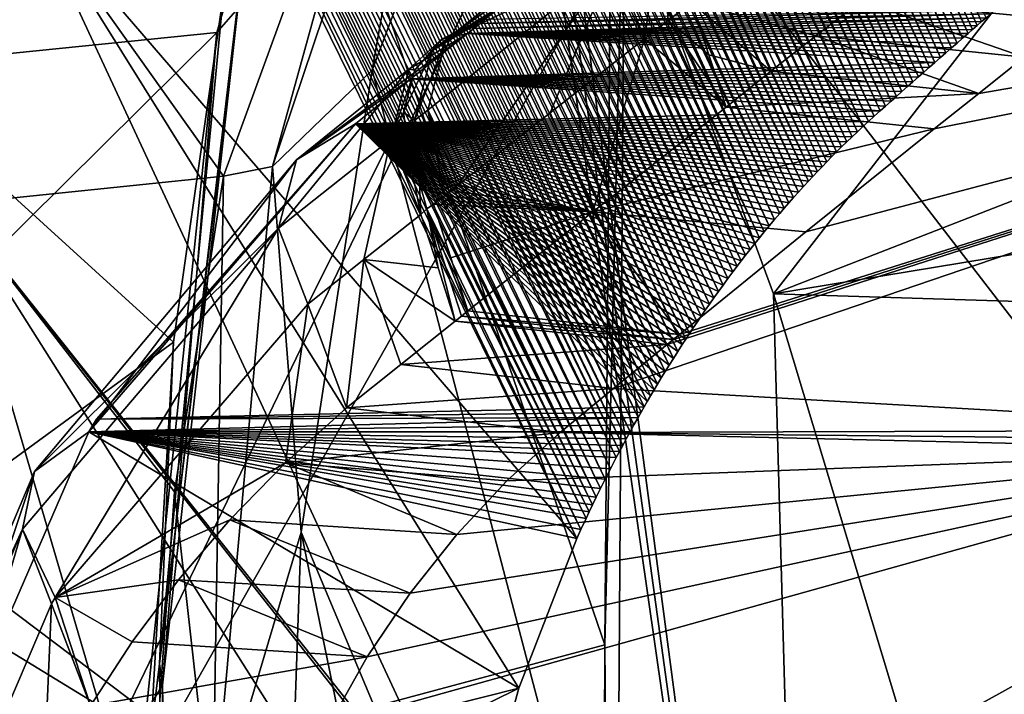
# Model space of a CAD drawing. Header units: metres. Extents: x -150 to 307, y -550 to 84.
# Tile 310 of 656: x 161.19 to 164.3, y 8.53 to 10.66. Entities that reach past the tile are written whole.
import ezdxf

# ---------------------------------------------------------------- set-up
doc = ezdxf.new("R2010")
doc.units = ezdxf.units.M
doc.layers.add('solid_26006363', color=7, linetype='CONTINUOUS')

msp = doc.modelspace()

# ---------------------------------------------------------------- linework, layer by layer
at = {"layer": 'solid_26006363'}
for points in [[(160.578232, 15.848853, 880.080505), (160.173294, 7.91509, 881.040771), (163.03801, 8.683062, 884.179199)], [(160.578232, 15.848853, 880.080505), (163.03801, 8.683062, 884.179199), (163.059631, 11.286249, 883.882385)], [(160.557312, 6.463857, 878.596375), (164.613632, 14.873002, 882.018677), (164.590057, 13.581784, 882.222107)], [(160.557312, 6.463857, 878.596375), (160.975403, 12.943937, 878.023987), (164.613632, 14.873002, 882.018677)], [(160.557312, 6.463857, 878.596375), (164.590057, 13.581784, 882.222107), (164.521622, 8.662205, 882.831665)], [(162.922379, 13.509377, 848.900146), (162.904541, 13.490377, 848.85968), (164.212692, 10.637539, 849.642456)], [(162.940277, 13.528378, 848.940674), (162.922379, 13.509377, 848.900146), (164.226898, 10.649903, 849.673279)], [(162.922379, 13.509377, 848.900146), (164.212692, 10.637539, 849.642456), (164.226898, 10.649903, 849.673279)], [(162.940277, 13.528378, 848.940674), (164.226898, 10.649903, 849.673279), (164.241074, 10.66217, 849.703918)], [(162.904541, 13.490377, 848.85968), (162.886765, 13.471378, 848.819214), (164.184128, 10.61264, 849.580444)], [(162.904541, 13.490377, 848.85968), (164.184128, 10.61264, 849.580444), (164.198425, 10.625113, 849.611511)], [(162.904541, 13.490377, 848.85968), (164.198425, 10.625113, 849.611511), (164.212692, 10.637539, 849.642456)], [(162.869064, 13.45238, 848.77887), (162.85141, 13.433383, 848.738464), (164.149231, 10.582168, 849.504456)], [(162.886765, 13.471378, 848.819214), (162.869064, 13.45238, 848.77887), (164.166672, 10.597403, 849.54248)], [(162.869064, 13.45238, 848.77887), (164.149231, 10.582168, 849.504456), (164.166672, 10.597403, 849.54248)], [(162.886765, 13.471378, 848.819214), (164.166672, 10.597403, 849.54248), (164.184128, 10.61264, 849.580444)], [(162.85141, 13.433383, 848.738464), (162.833832, 13.414388, 848.698181), (164.131805, 10.566929, 849.466431)], [(162.85141, 13.433383, 848.738464), (164.131805, 10.566929, 849.466431), (164.149231, 10.582168, 849.504456)], [(162.816299, 13.395394, 848.657898), (162.798843, 13.376404, 848.617676), (164.097015, 10.536436, 849.390259)], [(162.833832, 13.414388, 848.698181), (162.816299, 13.395394, 848.657898), (164.11441, 10.551685, 849.428345)], [(162.816299, 13.395394, 848.657898), (164.097015, 10.536436, 849.390259), (164.11441, 10.551685, 849.428345)], [(162.833832, 13.414388, 848.698181), (164.11441, 10.551685, 849.428345), (164.131805, 10.566929, 849.466431)], [(162.781464, 13.357414, 848.577515), (162.76413, 13.338428, 848.537354), (164.062256, 10.505917, 849.313904)], [(162.798843, 13.376404, 848.617676), (162.781464, 13.357414, 848.577515), (164.079636, 10.52118, 849.352112)], [(162.781464, 13.357414, 848.577515), (164.062256, 10.505917, 849.313904), (164.079636, 10.52118, 849.352112)], [(162.798843, 13.376404, 848.617676), (164.079636, 10.52118, 849.352112), (164.097015, 10.536436, 849.390259)], [(162.76413, 13.338428, 848.537354), (162.746857, 13.319446, 848.497314), (164.044907, 10.490645, 849.275635)], [(162.76413, 13.338428, 848.537354), (164.044907, 10.490645, 849.275635), (164.062256, 10.505917, 849.313904)], [(162.72966, 13.300466, 848.457275), (162.712524, 13.281488, 848.417297), (164.010239, 10.460087, 849.199036)], [(162.746857, 13.319446, 848.497314), (162.72966, 13.300466, 848.457275), (164.027573, 10.475368, 849.237366)], [(162.72966, 13.300466, 848.457275), (164.010239, 10.460087, 849.199036), (164.027573, 10.475368, 849.237366)], [(162.746857, 13.319446, 848.497314), (164.027573, 10.475368, 849.237366), (164.044907, 10.490645, 849.275635)], [(162.69545, 13.262516, 848.37738), (162.678436, 13.243546, 848.337463), (163.975616, 10.429508, 849.122314)], [(162.712524, 13.281488, 848.417297), (162.69545, 13.262516, 848.37738), (163.99292, 10.4448, 849.160706)], [(162.69545, 13.262516, 848.37738), (163.975616, 10.429508, 849.122314), (163.99292, 10.4448, 849.160706)], [(162.712524, 13.281488, 848.417297), (163.99292, 10.4448, 849.160706), (164.010239, 10.460087, 849.199036)], [(162.678436, 13.243546, 848.337463), (162.661484, 13.224583, 848.297668), (163.958344, 10.414209, 849.083923)], [(162.678436, 13.243546, 848.337463), (163.958344, 10.414209, 849.083923), (163.975616, 10.429508, 849.122314)], [(162.64238, 13.203118, 848.252625), (162.623352, 13.181661, 848.207703), (163.923798, 10.38359, 849.006897)], [(162.661484, 13.224583, 848.297668), (162.64238, 13.203118, 848.252625), (163.941055, 10.398904, 849.04541)], [(162.64238, 13.203118, 848.252625), (163.923798, 10.38359, 849.006897), (163.941055, 10.398904, 849.04541)], [(162.661484, 13.224583, 848.297668), (163.941055, 10.398904, 849.04541), (163.958344, 10.414209, 849.083923)], [(162.623352, 13.181661, 848.207703), (162.604416, 13.16021, 848.162842), (163.906555, 10.36827, 848.968384)], [(162.623352, 13.181661, 848.207703), (163.906555, 10.36827, 848.968384), (163.923798, 10.38359, 849.006897)], [(162.585541, 13.138765, 848.118042), (162.566772, 13.117329, 848.073303), (163.870102, 10.335273, 848.886353)], [(162.604416, 13.16021, 848.162842), (162.585541, 13.138765, 848.118042), (163.888138, 10.351716, 848.927063)], [(162.585541, 13.138765, 848.118042), (163.870102, 10.335273, 848.886353), (163.888138, 10.351716, 848.927063)], [(162.604416, 13.16021, 848.162842), (163.888138, 10.351716, 848.927063), (163.906555, 10.36827, 848.968384)], [(162.566772, 13.117329, 848.073303), (162.548065, 13.095899, 848.028625), (163.852402, 10.318937, 848.846313)], [(162.566772, 13.117329, 848.073303), (163.852402, 10.318937, 848.846313), (163.870102, 10.335273, 848.886353)], [(162.529449, 13.074477, 847.98407), (162.51091, 13.053064, 847.939514), (163.801468, 10.27059, 848.729919)], [(162.548065, 13.095899, 848.028625), (162.529449, 13.074477, 847.98407), (163.8181, 10.286595, 848.768066)], [(162.529449, 13.074477, 847.98407), (163.801468, 10.27059, 848.729919), (163.8181, 10.286595, 848.768066)], [(162.548065, 13.095899, 848.028625), (163.8181, 10.286595, 848.768066), (163.835068, 10.302711, 848.806885)], [(162.548065, 13.095899, 848.028625), (163.835068, 10.302711, 848.806885), (163.852402, 10.318937, 848.846313)], [(162.51091, 13.053064, 847.939514), (162.492462, 13.03166, 847.895142), (163.785233, 10.254693, 848.692383)], [(162.51091, 13.053064, 847.939514), (163.785233, 10.254693, 848.692383), (163.801468, 10.27059, 848.729919)], [(162.492462, 13.03166, 847.895142), (162.474091, 13.010265, 847.850769), (163.769333, 10.238909, 848.655518)], [(162.492462, 13.03166, 847.895142), (163.769333, 10.238909, 848.655518), (163.785233, 10.254693, 848.692383)], [(162.455795, 12.98888, 847.806519), (162.437592, 12.967505, 847.762329), (163.738541, 10.207692, 848.583618)], [(162.474091, 13.010265, 847.850769), (162.455795, 12.98888, 847.806519), (163.753784, 10.22324, 848.619324)], [(162.455795, 12.98888, 847.806519), (163.738541, 10.207692, 848.583618), (163.753784, 10.22324, 848.619324)], [(162.474091, 13.010265, 847.850769), (163.753784, 10.22324, 848.619324), (163.769333, 10.238909, 848.655518)], [(162.437592, 12.967505, 847.762329), (162.419464, 12.946139, 847.718262), (163.708954, 10.176966, 848.513916)], [(162.437592, 12.967505, 847.762329), (163.708954, 10.176966, 848.513916), (163.723602, 10.192267, 848.548462)], [(162.437592, 12.967505, 847.762329), (163.723602, 10.192267, 848.548462), (163.738541, 10.207692, 848.583618)], [(163.101517, 11.299136, 883.927917), (166.815186, 6.47778, 888.455078), (166.678146, 12.962357, 887.680054)], [(162.401413, 12.924785, 847.674255), (162.383438, 12.90344, 847.63031), (163.680618, 10.146734, 848.446533)], [(162.419464, 12.946139, 847.718262), (162.401413, 12.924785, 847.674255), (163.694641, 10.161788, 848.479919)], [(162.401413, 12.924785, 847.674255), (163.680618, 10.146734, 848.446533), (163.694641, 10.161788, 848.479919)], [(162.419464, 12.946139, 847.718262), (163.694641, 10.161788, 848.479919), (163.708954, 10.176966, 848.513916)], [(162.383438, 12.90344, 847.63031), (162.365555, 12.882109, 847.586487), (163.664612, 10.129331, 848.408203)], [(162.383438, 12.90344, 847.63031), (163.664612, 10.129331, 848.408203), (163.680618, 10.146734, 848.446533)], [(162.347763, 12.860787, 847.542725), (162.330032, 12.839479, 847.499084), (163.633698, 10.095047, 848.333618)], [(162.365555, 12.882109, 847.586487), (162.347763, 12.860787, 847.542725), (163.648972, 10.112101, 848.370544)], [(162.347763, 12.860787, 847.542725), (163.633698, 10.095047, 848.333618), (163.648972, 10.112101, 848.370544)], [(162.365555, 12.882109, 847.586487), (163.648972, 10.112101, 848.370544), (163.664612, 10.129331, 848.408203)], [(162.330032, 12.839479, 847.499084), (162.312393, 12.818181, 847.455505), (163.604233, 10.061471, 848.261841)], [(162.330032, 12.839479, 847.499084), (163.604233, 10.061471, 848.261841), (163.61879, 10.07817, 848.297424)], [(162.330032, 12.839479, 847.499084), (163.61879, 10.07817, 848.297424), (163.633698, 10.095047, 848.333618)], [(162.294846, 12.796892, 847.411987), (162.277374, 12.775614, 847.368591), (163.573364, 10.025356, 848.185913)], [(162.312393, 12.818181, 847.455505), (162.294846, 12.796892, 847.411987), (163.590012, 10.044949, 848.22699)], [(162.294846, 12.796892, 847.411987), (163.573364, 10.025356, 848.185913), (163.590012, 10.044949, 848.22699)], [(162.312393, 12.818181, 847.455505), (163.590012, 10.044949, 848.22699), (163.604233, 10.061471, 848.261841)], [(162.277374, 12.775614, 847.368591), (162.259995, 12.754344, 847.325256), (163.557175, 10.006024, 848.145813)], [(162.277374, 12.775614, 847.368591), (163.557175, 10.006024, 848.145813), (163.573364, 10.025356, 848.185913)], [(162.242691, 12.733083, 847.281982), (162.225479, 12.71183, 847.23877), (163.526138, 9.968141, 848.068237)], [(162.259995, 12.754344, 847.325256), (162.242691, 12.733083, 847.281982), (163.541443, 9.986954, 848.106567)], [(162.242691, 12.733083, 847.281982), (163.526138, 9.968141, 848.068237), (163.541443, 9.986954, 848.106567)], [(162.259995, 12.754344, 847.325256), (163.541443, 9.986954, 848.106567), (163.557175, 10.006024, 848.145813)], [(162.225479, 12.71183, 847.23877), (162.208328, 12.690585, 847.195679), (163.511215, 9.949582, 848.03064)], [(162.225479, 12.71183, 847.23877), (163.511215, 9.949582, 848.03064), (163.526138, 9.968141, 848.068237)], [(162.191284, 12.669348, 847.152649), (162.174301, 12.648117, 847.10968), (163.48262, 9.913253, 847.958069)], [(162.208328, 12.690585, 847.195679), (162.191284, 12.669348, 847.152649), (163.496719, 9.931287, 847.993958)], [(162.191284, 12.669348, 847.152649), (163.48262, 9.913253, 847.958069), (163.496719, 9.931287, 847.993958)], [(162.208328, 12.690585, 847.195679), (163.496719, 9.931287, 847.993958), (163.511215, 9.949582, 848.03064)], [(162.174301, 12.648117, 847.10968), (162.157394, 12.626893, 847.066772), (163.468887, 9.895474, 847.922913)], [(162.174301, 12.648117, 847.10968), (163.468887, 9.895474, 847.922913), (163.48262, 9.913253, 847.958069)], [(162.157394, 12.626893, 847.066772), (162.140579, 12.605676, 847.023987), (163.442474, 9.860682, 847.854919)], [(162.157394, 12.626893, 847.066772), (163.442474, 9.860682, 847.854919), (163.45549, 9.877948, 847.88855)], [(162.157394, 12.626893, 847.066772), (163.45549, 9.877948, 847.88855), (163.468887, 9.895474, 847.922913)], [(162.123825, 12.584463, 846.981262), (162.107162, 12.563257, 846.938599), (163.411392, 9.818633, 847.773987)], [(162.140579, 12.605676, 847.023987), (162.123825, 12.584463, 846.981262), (163.426682, 9.839463, 847.813904)], [(162.123825, 12.584463, 846.981262), (163.411392, 9.818633, 847.773987), (163.426682, 9.839463, 847.813904)], [(162.140579, 12.605676, 847.023987), (163.426682, 9.839463, 847.813904), (163.442474, 9.860682, 847.854919)], [(165.743195, 12.59029, 849.066711), (163.569962, 9.791534, 843.853882), (162.823837, 11.813808, 844.679382)], [(165.743195, 12.59029, 849.066711), (166.359177, 10.87848, 848.362366), (163.569962, 9.791534, 843.853882)], [(162.107162, 12.563257, 846.938599), (162.090576, 12.542055, 846.895996), (163.396576, 9.798195, 847.735107)], [(162.107162, 12.563257, 846.938599), (163.396576, 9.798195, 847.735107), (163.411392, 9.818633, 847.773987)], [(162.074051, 12.520859, 846.853455), (162.057617, 12.499666, 846.810974), (163.368393, 9.758491, 847.660461)], [(162.090576, 12.542055, 846.895996), (162.074051, 12.520859, 846.853455), (163.382263, 9.778152, 847.697327)], [(162.074051, 12.520859, 846.853455), (163.368393, 9.758491, 847.660461), (163.382263, 9.778152, 847.697327)], [(162.090576, 12.542055, 846.895996), (163.382263, 9.778152, 847.697327), (163.396576, 9.798195, 847.735107)], [(162.057617, 12.499666, 846.810974), (162.041245, 12.478477, 846.768616), (163.35495, 9.739204, 847.624634)], [(162.057617, 12.499666, 846.810974), (163.35495, 9.739204, 847.624634), (163.368393, 9.758491, 847.660461)], [(162.024948, 12.457292, 846.726257), (162.008728, 12.43611, 846.684021), (163.329346, 9.701774, 847.555786)], [(162.041245, 12.478477, 846.768616), (162.024948, 12.457292, 846.726257), (163.341949, 9.720304, 847.589722)], [(162.024948, 12.457292, 846.726257), (163.329346, 9.701774, 847.555786), (163.341949, 9.720304, 847.589722)], [(162.041245, 12.478477, 846.768616), (163.341949, 9.720304, 847.589722), (163.35495, 9.739204, 847.624634)], [(162.008728, 12.43611, 846.684021), (161.992569, 12.414929, 846.641846), (163.317123, 9.683601, 847.522644)], [(162.008728, 12.43611, 846.684021), (163.317123, 9.683601, 847.522644), (163.329346, 9.701774, 847.555786)], [(161.976486, 12.393752, 846.599731), (161.96048, 12.372577, 846.557678), (163.282684, 9.631259, 847.428467)], [(161.992569, 12.414929, 846.641846), (161.976486, 12.393752, 846.599731), (163.293823, 9.648359, 847.459106)], [(161.976486, 12.393752, 846.599731), (163.282684, 9.631259, 847.428467), (163.293823, 9.648359, 847.459106)], [(161.992569, 12.414929, 846.641846), (163.293823, 9.648359, 847.459106), (163.305283, 9.665803, 847.490417)], [(161.992569, 12.414929, 846.641846), (163.305283, 9.665803, 847.490417), (163.317123, 9.683601, 847.522644)], [(161.96048, 12.372577, 846.557678), (161.944534, 12.351402, 846.515686), (163.268387, 9.609012, 847.388977)], [(161.96048, 12.372577, 846.557678), (163.268387, 9.609012, 847.388977), (163.282684, 9.631259, 847.428467)], [(161.928665, 12.33023, 846.473755), (161.912857, 12.309057, 846.431885), (163.24147, 9.566303, 847.313965)], [(161.944534, 12.351402, 846.515686), (161.928665, 12.33023, 846.473755), (163.254654, 9.587361, 847.35083)], [(161.928665, 12.33023, 846.473755), (163.24147, 9.566303, 847.313965), (163.254654, 9.587361, 847.35083)], [(161.944534, 12.351402, 846.515686), (163.254654, 9.587361, 847.35083), (163.268387, 9.609012, 847.388977)], [(161.912857, 12.309057, 846.431885), (161.897125, 12.287886, 846.390137), (163.228806, 9.54583, 847.278381)], [(161.912857, 12.309057, 846.431885), (163.228806, 9.54583, 847.278381), (163.24147, 9.566303, 847.313965)], [(161.881454, 12.266714, 846.348389), (161.865845, 12.245543, 846.306702), (163.204941, 9.506559, 847.210754)], [(161.897125, 12.287886, 846.390137), (161.881454, 12.266714, 846.348389), (163.216629, 9.525911, 847.243958)], [(161.881454, 12.266714, 846.348389), (163.204941, 9.506559, 847.210754), (163.216629, 9.525911, 847.243958)], [(161.897125, 12.287886, 846.390137), (163.216629, 9.525911, 847.243958), (163.228806, 9.54583, 847.278381)], [(161.865845, 12.245543, 846.306702), (161.850311, 12.224369, 846.265076), (163.182907, 9.469447, 847.147705)], [(161.865845, 12.245543, 846.306702), (163.182907, 9.469447, 847.147705), (163.193695, 9.487735, 847.178711)], [(161.865845, 12.245543, 846.306702), (163.193695, 9.487735, 847.178711), (163.204941, 9.506559, 847.210754)], [(161.850311, 12.224369, 846.265076), (161.834839, 12.203196, 846.223572), (163.172516, 9.451672, 847.117737)], [(161.850311, 12.224369, 846.265076), (163.172516, 9.451672, 847.117737), (163.182907, 9.469447, 847.147705)], [(161.819427, 12.18202, 846.182068), (161.804077, 12.160843, 846.140625), (163.143646, 9.401303, 847.033752)], [(161.834839, 12.203196, 846.223572), (161.819427, 12.18202, 846.182068), (163.162506, 9.434394, 847.088806)], [(161.819427, 12.18202, 846.182068), (163.143646, 9.401303, 847.033752), (163.152908, 9.417614, 847.060852)], [(161.819427, 12.18202, 846.182068), (163.152908, 9.417614, 847.060852), (163.162506, 9.434394, 847.088806)], [(161.834839, 12.203196, 846.223572), (163.162506, 9.434394, 847.088806), (163.172516, 9.451672, 847.117737)], [(161.804077, 12.160843, 846.140625), (161.788788, 12.139664, 846.099243), (163.130417, 9.377718, 846.994934)], [(161.804077, 12.160843, 846.140625), (163.130417, 9.377718, 846.994934), (163.143646, 9.401303, 847.033752)], [(161.77356, 12.118482, 846.057983), (161.758362, 12.097239, 846.016602), (163.106125, 9.333525, 846.922852)], [(161.788788, 12.139664, 846.099243), (161.77356, 12.118482, 846.057983), (163.117935, 9.355136, 846.957947)], [(161.77356, 12.118482, 846.057983), (163.106125, 9.333525, 846.922852), (163.117935, 9.355136, 846.957947)], [(161.788788, 12.139664, 846.099243), (163.117935, 9.355136, 846.957947), (163.130417, 9.377718, 846.994934)], [(161.746567, 12.080665, 845.984436), (161.735352, 12.06472, 845.953735), (163.084457, 9.293073, 846.857727)], [(161.758362, 12.097239, 846.016602), (161.746567, 12.080665, 845.984436), (163.095001, 9.312857, 846.889465)], [(161.746567, 12.080665, 845.984436), (163.084457, 9.293073, 846.857727), (163.095001, 9.312857, 846.889465)], [(161.758362, 12.097239, 846.016602), (163.095001, 9.312857, 846.889465), (163.106125, 9.333525, 846.922852)], [(161.735352, 12.06472, 845.953735), (161.714584, 12.034722, 845.896545), (163.074493, 9.274155, 846.827515)], [(161.735352, 12.06472, 845.953735), (163.074493, 9.274155, 846.827515), (163.084457, 9.293073, 846.857727)], [(161.714584, 12.034722, 845.896545), (161.695847, 12.007079, 845.844299), (163.056107, 9.238744, 846.771484)], [(161.714584, 12.034722, 845.896545), (163.056107, 9.238744, 846.771484), (163.074493, 9.274155, 846.827515)], [(161.695847, 12.007079, 845.844299), (161.67894, 11.981621, 845.796692), (163.039551, 9.20637, 846.720886)], [(161.695847, 12.007079, 845.844299), (163.039551, 9.20637, 846.720886), (163.056107, 9.238744, 846.771484)], [(161.663605, 11.958172, 845.753296), (161.649628, 11.936575, 845.713684), (163.011414, 9.149816, 846.633423)], [(161.67894, 11.981621, 845.796692), (161.663605, 11.958172, 845.753296), (163.024689, 9.176797, 846.674988)], [(161.663605, 11.958172, 845.753296), (163.011414, 9.149816, 846.633423), (163.024689, 9.176797, 846.674988)], [(161.67894, 11.981621, 845.796692), (163.024689, 9.176797, 846.674988), (163.039551, 9.20637, 846.720886)], [(161.649628, 11.936575, 845.713684), (161.636841, 11.916687, 845.677551), (163.011414, 9.149816, 846.633423)], [(161.625153, 11.898386, 845.644653), (161.614639, 11.881599, 845.614563), (162.988998, 9.102841, 846.561523)], [(161.636841, 11.916687, 845.677551), (161.625153, 11.898386, 845.644653), (162.999573, 9.125239, 846.595764)], [(161.625153, 11.898386, 845.644653), (162.988998, 9.102841, 846.561523), (162.999573, 9.125239, 846.595764)], [(161.636841, 11.916687, 845.677551), (162.999573, 9.125239, 846.595764), (163.011414, 9.149816, 846.633423)], [(161.605362, 11.866273, 845.586975), (161.589096, 11.839668, 845.539856), (162.962524, 9.047305, 846.477905)], [(161.614639, 11.881599, 845.614563), (161.605362, 11.866273, 845.586975), (162.979294, 9.082396, 846.53064)], [(161.605362, 11.866273, 845.586975), (162.962524, 9.047305, 846.477905), (162.979294, 9.082396, 846.53064)], [(161.614639, 11.881599, 845.614563), (162.979294, 9.082396, 846.53064), (162.988998, 9.102841, 846.561523)], [(161.589096, 11.839668, 845.539856), (161.576019, 11.817777, 845.501343), (162.950012, 9.019456, 846.436829)], [(161.589096, 11.839668, 845.539856), (162.950012, 9.019456, 846.436829), (162.962524, 9.047305, 846.477905)], [(162.950012, 9.019456, 846.436829), (161.576019, 11.817777, 845.501343), (161.218765, 11.031461, 844.26239)], [(161.83609, 10.162543, 842.210876), (161.218765, 11.031461, 844.26239), (162.437057, 11.811944, 844.540039)], [(161.83609, 10.162543, 842.210876), (162.437057, 11.811944, 844.540039), (161.990265, 10.192492, 842.170715)], [(161.990265, 10.192492, 842.170715), (162.437057, 11.811944, 844.540039), (162.537781, 11.819734, 844.502686)], [(161.990265, 10.192492, 842.170715), (162.537781, 11.819734, 844.502686), (162.305038, 10.496769, 842.695496)], [(162.537781, 11.819734, 844.502686), (162.761887, 11.708294, 844.492188), (162.305038, 10.496769, 842.695496)], [(162.792526, 11.761572, 844.585938), (162.823837, 11.813808, 844.679382), (163.701019, 5.176345, 841.037292)], [(163.701019, 5.176345, 841.037292), (162.823837, 11.813808, 844.679382), (163.569962, 9.791534, 843.853882)], [(162.761887, 11.708294, 844.492188), (162.792526, 11.761572, 844.585938), (163.701019, 5.176345, 841.037292)], [(161.67807, 9.638126, 841.021729), (160.716415, 8.936275, 839.074341), (159.404221, 11.709554, 839.946045)], [(161.835785, 10.738475, 842.260315), (161.67807, 9.638126, 841.021729), (159.404221, 11.709554, 839.946045)], [(162.305038, 10.496769, 842.695496), (162.761887, 11.708294, 844.492188), (163.701019, 5.176345, 841.037292)], [(160.466675, 10.479188, 843.812317), (162.072052, 11.49657, 843.714417), (160.625122, 11.504708, 845.403015)], [(160.466675, 10.479188, 843.812317), (161.814789, 10.616094, 842.467102), (162.072052, 11.49657, 843.714417)], [(162.072052, 11.49657, 843.714417), (161.814789, 10.616094, 842.467102), (161.881226, 10.691301, 842.460938)], [(163.03801, 8.683062, 884.179199), (163.06366, 5.619626, 884.477295), (163.101517, 11.299136, 883.927917)], [(163.059631, 11.286249, 883.882385), (163.03801, 8.683062, 884.179199), (163.101517, 11.299136, 883.927917)], [(163.101517, 11.299136, 883.927917), (163.06366, 5.619626, 884.477295), (166.815186, 6.47778, 888.455078)], [(163.12616, 11.060664, 852.976746), (163.012009, 10.936157, 852.289673), (162.536774, 10.592615, 851.890198)], [(163.066422, 10.842287, 853.102722), (163.12616, 11.060664, 852.976746), (162.536774, 10.592615, 851.890198)], [(162.621628, 8.009261, 845.073181), (161.218765, 11.031461, 844.26239), (160.979843, 10.073978, 843.036377)], [(161.83609, 10.162543, 842.210876), (160.979843, 10.073978, 843.036377), (161.218765, 11.031461, 844.26239)], [(162.767181, 8.546853, 845.766907), (162.950012, 9.019456, 846.436829), (161.218765, 11.031461, 844.26239)], [(162.621628, 8.009261, 845.073181), (162.767181, 8.546853, 845.766907), (161.218765, 11.031461, 844.26239)], [(167.419937, 10.977539, 851.903687), (163.234619, 9.631002, 851.357849), (163.065353, 9.492293, 851.03418)], [(165.357407, 9.361151, 848.223938), (167.419937, 10.977539, 851.903687), (163.065353, 9.492293, 851.03418)], [(167.419937, 10.977539, 851.903687), (163.254456, 9.647192, 851.395508), (163.234619, 9.631002, 851.357849)], [(167.419937, 10.977539, 851.903687), (163.273987, 9.663272, 851.433167), (163.254456, 9.647192, 851.395508)], [(167.419937, 10.977539, 851.903687), (163.672668, 9.986924, 852.18457), (163.273987, 9.663272, 851.433167)], [(167.419937, 10.977539, 851.903687), (164.077179, 10.311284, 852.932556), (163.672668, 9.986924, 852.18457)], [(167.419937, 10.977539, 851.903687), (164.217865, 10.423708, 853.191284), (164.077179, 10.311284, 852.932556)], [(167.419937, 10.977539, 851.903687), (164.361191, 10.53767, 853.452881), (164.217865, 10.423708, 853.191284)], [(163.012009, 10.936157, 852.289673), (162.721161, 10.704989, 851.745056), (162.536774, 10.592615, 851.890198)], [(163.215027, 10.948404, 853.376892), (163.066422, 10.842287, 853.102722), (163.163834, 10.595189, 853.155273)], [(163.23848, 10.653382, 853.291626), (163.215027, 10.948404, 853.376892), (163.163834, 10.595189, 853.155273)], [(163.23848, 10.653382, 853.291626), (163.312103, 10.710378, 853.42572), (163.215027, 10.948404, 853.376892)], [(166.359177, 10.87848, 848.362366), (166.55249, 10.282659, 848.141357), (163.569962, 9.791534, 843.853882)], [(163.066422, 10.842287, 853.102722), (162.536774, 10.592615, 851.890198), (162.479828, 10.370962, 852.013916)], [(163.066422, 10.842287, 853.102722), (162.479828, 10.370962, 852.013916), (162.574387, 10.1338, 852.063904)], [(162.865692, 10.362074, 852.606445), (163.066422, 10.842287, 853.102722), (162.574387, 10.1338, 852.063904)], [(162.865692, 10.362074, 852.606445), (163.163834, 10.595189, 853.155273), (163.066422, 10.842287, 853.102722)], [(163.988663, 10.824695, 854.287415), (163.846497, 10.715621, 854.033691), (164.507156, 10.65317, 853.717285)], [(163.988663, 10.824695, 854.287415), (164.507156, 10.65317, 853.717285), (164.655746, 10.770207, 853.984436)], [(161.888123, 10.77379, 842.396057), (161.634415, 8.623156, 840.131775), (161.835785, 10.738475, 842.260315)], [(161.881226, 10.691301, 842.460938), (161.634415, 8.623156, 840.131775), (161.888123, 10.77379, 842.396057)], [(161.634415, 8.623156, 840.131775), (161.67807, 9.638126, 841.021729), (161.835785, 10.738475, 842.260315)], [(163.846497, 10.715621, 854.033691), (163.312103, 10.710378, 853.42572), (163.704376, 10.605331, 853.777893)], [(163.846497, 10.715621, 854.033691), (163.704376, 10.605331, 853.777893), (164.361191, 10.53767, 853.452881)], [(163.846497, 10.715621, 854.033691), (164.361191, 10.53767, 853.452881), (164.507156, 10.65317, 853.717285)], [(161.881226, 10.691301, 842.460938), (161.642975, 8.555845, 840.212158), (161.634415, 8.623156, 840.131775)], [(161.814789, 10.616094, 842.467102), (161.642975, 8.555845, 840.212158), (161.881226, 10.691301, 842.460938)], [(162.536774, 10.592615, 851.890198), (162.721161, 10.704989, 851.745056), (162.49498, 10.55924, 851.811035)], [(162.700546, 10.688516, 851.706116), (162.49498, 10.55924, 851.811035), (162.721161, 10.704989, 851.745056)], [(162.700546, 10.688516, 851.706116), (162.679367, 10.671584, 851.666077), (162.49498, 10.55924, 851.811035)], [(162.645264, 10.644199, 851.601318), (164.269302, 10.686832, 849.764893), (164.255203, 10.674445, 849.734436)], [(162.645264, 10.644199, 851.601318), (162.661484, 10.65759, 851.633362), (164.269302, 10.686832, 849.764893)], [(163.366791, 10.545465, 853.342529), (163.312103, 10.710378, 853.42572), (163.23848, 10.653382, 853.291626)], [(163.704376, 10.605331, 853.777893), (163.312103, 10.710378, 853.42572), (163.562469, 10.49355, 853.519958)], [(163.366791, 10.545465, 853.342529), (163.562469, 10.49355, 853.519958), (163.312103, 10.710378, 853.42572)], [(162.49498, 10.55924, 851.811035), (162.679367, 10.671584, 851.666077), (162.524216, 10.594932, 851.685974)], [(162.524216, 10.594932, 851.685974), (162.679367, 10.671584, 851.666077), (162.661484, 10.65759, 851.633362)], [(162.524216, 10.594932, 851.685974), (162.661484, 10.65759, 851.633362), (162.645264, 10.644199, 851.601318)], [(162.605515, 10.612346, 851.525818), (164.241074, 10.66217, 849.703918), (164.226898, 10.649903, 849.673279)], [(162.605515, 10.612346, 851.525818), (162.625443, 10.628323, 851.563599), (164.241074, 10.66217, 849.703918)], [(162.625443, 10.628323, 851.563599), (164.255203, 10.674445, 849.734436), (164.241074, 10.66217, 849.703918)], [(162.625443, 10.628323, 851.563599), (162.645264, 10.644199, 851.601318), (164.255203, 10.674445, 849.734436)], [(163.420914, 10.379878, 853.260132), (163.23848, 10.653382, 853.291626), (163.163834, 10.595189, 853.155273)], [(163.366791, 10.545465, 853.342529), (163.23848, 10.653382, 853.291626), (163.420914, 10.379878, 853.260132)], [(162.524216, 10.594932, 851.685974), (162.645264, 10.644199, 851.601318), (162.605515, 10.612346, 851.525818)], [(162.605515, 10.612346, 851.525818), (164.226898, 10.649903, 849.673279), (164.212692, 10.637539, 849.642456)], [(162.605515, 10.612346, 851.525818), (162.645264, 10.644199, 851.601318), (162.625443, 10.628323, 851.563599)], [(162.605515, 10.612346, 851.525818), (164.212692, 10.637539, 849.642456), (164.198425, 10.625113, 849.611511)], [(162.605515, 10.612346, 851.525818), (164.198425, 10.625113, 849.611511), (164.184128, 10.61264, 849.580444)], [(160.490494, 9.303496, 842.299866), (161.814789, 10.616094, 842.467102), (160.466675, 10.479188, 843.812317)], [(160.490494, 9.303496, 842.299866), (161.592117, 8.471995, 840.234253), (161.814789, 10.616094, 842.467102)], [(161.814789, 10.616094, 842.467102), (161.592117, 8.471995, 840.234253), (161.642975, 8.555845, 840.212158)], [(162.426987, 10.46898, 851.185913), (162.066101, 10.213498, 850.994019), (162.605515, 10.612346, 851.525818)], [(162.420624, 10.499495, 851.670227), (162.605515, 10.612346, 851.525818), (162.066101, 10.213498, 850.994019)], [(162.420624, 10.499495, 851.670227), (162.524216, 10.594932, 851.685974), (162.605515, 10.612346, 851.525818)], [(162.420624, 10.499495, 851.670227), (162.439056, 10.496603, 851.772461), (162.524216, 10.594932, 851.685974)], [(162.426987, 10.46898, 851.185913), (162.605515, 10.612346, 851.525818), (164.079636, 10.52118, 849.352112)], [(162.536774, 10.592615, 851.890198), (162.49498, 10.55924, 851.811035), (162.437973, 10.33774, 851.934814)], [(162.479828, 10.370962, 852.013916), (162.536774, 10.592615, 851.890198), (162.437973, 10.33774, 851.934814)], [(162.49498, 10.55924, 851.811035), (162.524216, 10.594932, 851.685974), (162.439056, 10.496603, 851.772461)], [(162.605515, 10.612346, 851.525818), (164.184128, 10.61264, 849.580444), (164.166672, 10.597403, 849.54248)], [(162.605515, 10.612346, 851.525818), (164.097015, 10.536436, 849.390259), (164.079636, 10.52118, 849.352112)], [(162.605515, 10.612346, 851.525818), (164.11441, 10.551685, 849.428345), (164.097015, 10.536436, 849.390259)], [(162.605515, 10.612346, 851.525818), (164.131805, 10.566929, 849.466431), (164.11441, 10.551685, 849.428345)], [(162.605515, 10.612346, 851.525818), (164.149231, 10.582168, 849.504456), (164.131805, 10.566929, 849.466431)], [(162.605515, 10.612346, 851.525818), (164.166672, 10.597403, 849.54248), (164.149231, 10.582168, 849.504456)], [(163.000839, 10.049411, 852.488525), (163.163834, 10.595189, 853.155273), (162.865692, 10.362074, 852.606445)], [(163.000839, 10.049411, 852.488525), (163.420914, 10.379878, 853.260132), (163.163834, 10.595189, 853.155273)], [(163.704376, 10.605331, 853.777893), (163.562469, 10.49355, 853.519958), (164.217865, 10.423708, 853.191284)], [(163.704376, 10.605331, 853.777893), (164.217865, 10.423708, 853.191284), (164.361191, 10.53767, 853.452881)], [(162.49498, 10.55924, 851.811035), (162.439056, 10.496603, 851.772461), (162.403152, 10.363939, 851.847412)], [(162.437973, 10.33774, 851.934814), (162.49498, 10.55924, 851.811035), (162.403152, 10.363939, 851.847412)], [(163.366791, 10.545465, 853.342529), (163.420914, 10.379878, 853.260132), (163.562469, 10.49355, 853.519958)], [(161.990265, 10.192492, 842.170715), (162.305038, 10.496769, 842.695496), (162.081253, 9.038818, 841.106018)], [(162.420624, 10.499495, 851.670227), (162.066101, 10.213498, 850.994019), (162.009079, 9.998315, 851.113953)], [(162.420624, 10.499495, 851.670227), (162.009079, 9.998315, 851.113953), (162.363678, 10.278848, 851.793457)], [(162.081253, 9.038818, 841.106018), (162.305038, 10.496769, 842.695496), (163.701019, 5.176345, 841.037292)], [(162.420624, 10.499495, 851.670227), (162.363678, 10.278848, 851.793457), (162.439056, 10.496603, 851.772461)], [(162.363678, 10.278848, 851.793457), (162.403152, 10.363939, 851.847412), (162.439056, 10.496603, 851.772461)], [(162.426987, 10.46898, 851.185913), (164.079636, 10.52118, 849.352112), (164.062256, 10.505917, 849.313904)], [(162.426987, 10.46898, 851.185913), (164.062256, 10.505917, 849.313904), (164.044907, 10.490645, 849.275635)], [(162.426987, 10.46898, 851.185913), (162.252106, 10.327607, 850.84967), (162.066101, 10.213498, 850.994019)], [(162.426987, 10.46898, 851.185913), (163.906555, 10.36827, 848.968384), (162.252106, 10.327607, 850.84967)], [(162.426987, 10.46898, 851.185913), (164.044907, 10.490645, 849.275635), (164.027573, 10.475368, 849.237366)], [(162.426987, 10.46898, 851.185913), (164.027573, 10.475368, 849.237366), (164.010239, 10.460087, 849.199036)], [(162.426987, 10.46898, 851.185913), (163.923798, 10.38359, 849.006897), (163.906555, 10.36827, 848.968384)], [(162.426987, 10.46898, 851.185913), (163.941055, 10.398904, 849.04541), (163.923798, 10.38359, 849.006897)], [(162.426987, 10.46898, 851.185913), (163.958344, 10.414209, 849.083923), (163.941055, 10.398904, 849.04541)], [(162.426987, 10.46898, 851.185913), (163.975616, 10.429508, 849.122314), (163.958344, 10.414209, 849.083923)], [(162.426987, 10.46898, 851.185913), (163.99292, 10.4448, 849.160706), (163.975616, 10.429508, 849.122314)], [(162.426987, 10.46898, 851.185913), (164.010239, 10.460087, 849.199036), (163.99292, 10.4448, 849.160706)], [(163.562469, 10.49355, 853.519958), (163.420914, 10.379878, 853.260132), (164.217865, 10.423708, 853.191284)], [(161.66864, 5.803113, 838.378723), (144.096741, 5.427855, 813.089661), (142.328934, 10.457894, 814.344849)], [(161.658569, 5.969907, 838.449219), (161.66864, 5.803113, 838.378723), (142.328934, 10.457894, 814.344849)], [(160.716415, 8.936275, 839.074341), (161.658569, 5.969907, 838.449219), (142.328934, 10.457894, 814.344849)], [(163.420914, 10.379878, 853.260132), (164.077179, 10.311284, 852.932556), (164.217865, 10.423708, 853.191284)], [(163.000839, 10.049411, 852.488525), (164.077179, 10.311284, 852.932556), (163.420914, 10.379878, 853.260132)], [(163.888138, 10.351716, 848.927063), (162.252106, 10.327607, 850.84967), (163.906555, 10.36827, 848.968384)], [(163.888138, 10.351716, 848.927063), (163.870102, 10.335273, 848.886353), (162.252106, 10.327607, 850.84967)], [(162.363678, 10.278848, 851.793457), (162.422501, 10.216794, 851.899414), (162.403152, 10.363939, 851.847412)], [(162.437973, 10.33774, 851.934814), (162.403152, 10.363939, 851.847412), (162.422501, 10.216794, 851.899414)], [(162.479828, 10.370962, 852.013916), (162.437973, 10.33774, 851.934814), (162.532455, 10.100717, 851.985107)], [(162.553406, 10.117253, 852.024475), (162.479828, 10.370962, 852.013916), (162.532455, 10.100717, 851.985107)], [(162.553406, 10.117253, 852.024475), (162.574387, 10.1338, 852.063904), (162.479828, 10.370962, 852.013916)], [(163.000839, 10.049411, 852.488525), (162.865692, 10.362074, 852.606445), (162.574387, 10.1338, 852.063904)], [(162.066101, 10.213498, 850.994019), (162.252106, 10.327607, 850.84967), (161.411469, 9.355808, 848.99939)], [(161.435638, 9.395125, 849.062439), (161.411469, 9.355808, 848.99939), (162.252106, 10.327607, 850.84967)], [(163.162506, 9.434394, 847.088806), (161.435638, 9.395125, 849.062439), (162.252106, 10.327607, 850.84967)], [(163.870102, 10.335273, 848.886353), (163.852402, 10.318937, 848.846313), (162.252106, 10.327607, 850.84967)], [(163.172516, 9.451672, 847.117737), (163.162506, 9.434394, 847.088806), (162.252106, 10.327607, 850.84967)], [(163.182907, 9.469447, 847.147705), (163.172516, 9.451672, 847.117737), (162.252106, 10.327607, 850.84967)], [(163.193695, 9.487735, 847.178711), (163.182907, 9.469447, 847.147705), (162.252106, 10.327607, 850.84967)], [(163.204941, 9.506559, 847.210754), (163.193695, 9.487735, 847.178711), (162.252106, 10.327607, 850.84967)], [(163.216629, 9.525911, 847.243958), (163.204941, 9.506559, 847.210754), (162.252106, 10.327607, 850.84967)], [(163.228806, 9.54583, 847.278381), (163.216629, 9.525911, 847.243958), (162.252106, 10.327607, 850.84967)], [(163.24147, 9.566303, 847.313965), (163.228806, 9.54583, 847.278381), (162.252106, 10.327607, 850.84967)], [(163.254654, 9.587361, 847.35083), (163.24147, 9.566303, 847.313965), (162.252106, 10.327607, 850.84967)], [(163.268387, 9.609012, 847.388977), (163.254654, 9.587361, 847.35083), (162.252106, 10.327607, 850.84967)], [(163.282684, 9.631259, 847.428467), (163.268387, 9.609012, 847.388977), (162.252106, 10.327607, 850.84967)], [(163.293823, 9.648359, 847.459106), (163.282684, 9.631259, 847.428467), (162.252106, 10.327607, 850.84967)], [(163.305283, 9.665803, 847.490417), (163.293823, 9.648359, 847.459106), (162.252106, 10.327607, 850.84967)], [(163.317123, 9.683601, 847.522644), (163.305283, 9.665803, 847.490417), (162.252106, 10.327607, 850.84967)], [(163.329346, 9.701774, 847.555786), (163.317123, 9.683601, 847.522644), (162.252106, 10.327607, 850.84967)], [(163.341949, 9.720304, 847.589722), (163.329346, 9.701774, 847.555786), (162.252106, 10.327607, 850.84967)], [(163.35495, 9.739204, 847.624634), (163.341949, 9.720304, 847.589722), (162.252106, 10.327607, 850.84967)], [(163.368393, 9.758491, 847.660461), (163.35495, 9.739204, 847.624634), (162.252106, 10.327607, 850.84967)], [(163.382263, 9.778152, 847.697327), (163.368393, 9.758491, 847.660461), (162.252106, 10.327607, 850.84967)], [(163.396576, 9.798195, 847.735107), (163.382263, 9.778152, 847.697327), (162.252106, 10.327607, 850.84967)], [(163.411392, 9.818633, 847.773987), (163.396576, 9.798195, 847.735107), (162.252106, 10.327607, 850.84967)], [(163.426682, 9.839463, 847.813904), (163.411392, 9.818633, 847.773987), (162.252106, 10.327607, 850.84967)], [(163.442474, 9.860682, 847.854919), (163.426682, 9.839463, 847.813904), (162.252106, 10.327607, 850.84967)], [(163.45549, 9.877948, 847.88855), (163.442474, 9.860682, 847.854919), (162.252106, 10.327607, 850.84967)], [(163.468887, 9.895474, 847.922913), (163.45549, 9.877948, 847.88855), (162.252106, 10.327607, 850.84967)], [(163.48262, 9.913253, 847.958069), (163.468887, 9.895474, 847.922913), (162.252106, 10.327607, 850.84967)], [(163.496719, 9.931287, 847.993958), (163.48262, 9.913253, 847.958069), (162.252106, 10.327607, 850.84967)], [(163.511215, 9.949582, 848.03064), (163.496719, 9.931287, 847.993958), (162.252106, 10.327607, 850.84967)], [(163.526138, 9.968141, 848.068237), (163.511215, 9.949582, 848.03064), (162.252106, 10.327607, 850.84967)], [(163.541443, 9.986954, 848.106567), (163.526138, 9.968141, 848.068237), (162.252106, 10.327607, 850.84967)], [(163.557175, 10.006024, 848.145813), (163.541443, 9.986954, 848.106567), (162.252106, 10.327607, 850.84967)], [(163.573364, 10.025356, 848.185913), (163.557175, 10.006024, 848.145813), (162.252106, 10.327607, 850.84967)], [(163.590012, 10.044949, 848.22699), (163.573364, 10.025356, 848.185913), (162.252106, 10.327607, 850.84967)], [(163.604233, 10.061471, 848.261841), (163.590012, 10.044949, 848.22699), (162.252106, 10.327607, 850.84967)], [(163.61879, 10.07817, 848.297424), (163.604233, 10.061471, 848.261841), (162.252106, 10.327607, 850.84967)], [(163.633698, 10.095047, 848.333618), (163.61879, 10.07817, 848.297424), (162.252106, 10.327607, 850.84967)], [(163.648972, 10.112101, 848.370544), (163.633698, 10.095047, 848.333618), (162.252106, 10.327607, 850.84967)], [(163.664612, 10.129331, 848.408203), (163.648972, 10.112101, 848.370544), (162.252106, 10.327607, 850.84967)], [(163.680618, 10.146734, 848.446533), (163.664612, 10.129331, 848.408203), (162.252106, 10.327607, 850.84967)], [(163.694641, 10.161788, 848.479919), (163.680618, 10.146734, 848.446533), (162.252106, 10.327607, 850.84967)], [(163.708954, 10.176966, 848.513916), (163.694641, 10.161788, 848.479919), (162.252106, 10.327607, 850.84967)], [(163.723602, 10.192267, 848.548462), (163.708954, 10.176966, 848.513916), (162.252106, 10.327607, 850.84967)], [(163.738541, 10.207692, 848.583618), (163.723602, 10.192267, 848.548462), (162.252106, 10.327607, 850.84967)], [(163.753784, 10.22324, 848.619324), (163.738541, 10.207692, 848.583618), (162.252106, 10.327607, 850.84967)], [(163.769333, 10.238909, 848.655518), (163.753784, 10.22324, 848.619324), (162.252106, 10.327607, 850.84967)], [(163.785233, 10.254693, 848.692383), (163.769333, 10.238909, 848.655518), (162.252106, 10.327607, 850.84967)], [(163.801468, 10.27059, 848.729919), (163.785233, 10.254693, 848.692383), (162.252106, 10.327607, 850.84967)], [(163.8181, 10.286595, 848.768066), (163.801468, 10.27059, 848.729919), (162.252106, 10.327607, 850.84967)], [(163.835068, 10.302711, 848.806885), (163.8181, 10.286595, 848.768066), (162.252106, 10.327607, 850.84967)], [(163.852402, 10.318937, 848.846313), (163.835068, 10.302711, 848.806885), (162.252106, 10.327607, 850.84967)], [(162.437973, 10.33774, 851.934814), (162.422501, 10.216794, 851.899414), (162.453796, 10.142393, 851.914307)], [(162.515366, 10.087948, 851.953552), (162.437973, 10.33774, 851.934814), (162.453796, 10.142393, 851.914307)], [(162.515366, 10.087948, 851.953552), (162.532455, 10.100717, 851.985107), (162.437973, 10.33774, 851.934814)], [(163.000839, 10.049411, 852.488525), (163.672668, 9.986924, 852.18457), (164.077179, 10.311284, 852.932556)], [(162.363678, 10.278848, 851.793457), (162.009079, 9.998315, 851.113953), (162.101929, 9.758605, 851.166382)], [(162.363678, 10.278848, 851.793457), (162.101929, 9.758605, 851.166382), (162.27829, 9.898896, 851.503418)], [(162.363678, 10.278848, 851.793457), (162.27829, 9.898896, 851.503418), (162.458237, 10.041734, 851.844543)], [(162.363678, 10.278848, 851.793457), (162.458237, 10.041734, 851.844543), (162.422501, 10.216794, 851.899414)], [(166.55249, 10.282659, 848.141357), (166.733353, 9.692129, 847.93457), (163.569962, 9.791534, 843.853882)], [(162.453796, 10.142393, 851.914307), (162.422501, 10.216794, 851.899414), (162.458237, 10.041734, 851.844543)], [(162.066101, 10.213498, 850.994019), (161.411469, 9.355808, 848.99939), (161.239853, 9.23025, 849.13678)], [(162.009079, 9.998315, 851.113953), (162.066101, 10.213498, 850.994019), (161.239853, 9.23025, 849.13678)], [(161.801544, 8.099843, 840.174622), (161.990265, 10.192492, 842.170715), (162.081253, 9.038818, 841.106018)], [(161.83609, 10.162543, 842.210876), (161.990265, 10.192492, 842.170715), (161.801544, 8.099843, 840.174622)], [(161.681641, 9.166202, 841.16748), (160.979843, 10.073978, 843.036377), (161.83609, 10.162543, 842.210876)], [(161.681641, 9.166202, 841.16748), (161.83609, 10.162543, 842.210876), (161.801544, 8.099843, 840.174622)], [(162.453796, 10.142393, 851.914307), (162.458237, 10.041734, 851.844543), (162.476669, 10.059006, 851.881836)], [(162.453796, 10.142393, 851.914307), (162.476669, 10.059006, 851.881836), (162.498093, 10.073524, 851.920044)], [(162.515366, 10.087948, 851.953552), (162.453796, 10.142393, 851.914307), (162.498093, 10.073524, 851.920044)], [(163.000839, 10.049411, 852.488525), (162.574387, 10.1338, 852.063904), (162.553406, 10.117253, 852.024475)], [(163.000839, 10.049411, 852.488525), (162.532455, 10.100717, 851.985107), (162.515366, 10.087948, 851.953552)], [(163.000839, 10.049411, 852.488525), (162.553406, 10.117253, 852.024475), (162.532455, 10.100717, 851.985107)], [(162.619308, 7.480468, 844.666748), (160.979843, 10.073978, 843.036377), (160.809372, 7.85407, 840.956665)], [(161.597137, 7.971402, 840.172729), (160.809372, 7.85407, 840.956665), (160.979843, 10.073978, 843.036377)], [(162.638031, 7.969845, 845.079407), (162.621628, 8.009261, 845.073181), (160.979843, 10.073978, 843.036377)], [(162.619308, 7.480468, 844.666748), (162.638031, 7.969845, 845.079407), (160.979843, 10.073978, 843.036377)], [(161.597137, 7.971402, 840.172729), (160.979843, 10.073978, 843.036377), (161.681641, 9.166202, 841.16748)], [(162.552704, 9.905123, 851.835327), (162.498093, 10.073524, 851.920044), (162.476669, 10.059006, 851.881836)], [(163.000839, 10.049411, 852.488525), (162.515366, 10.087948, 851.953552), (162.498093, 10.073524, 851.920044)], [(163.000839, 10.049411, 852.488525), (162.498093, 10.073524, 851.920044), (162.552704, 9.905123, 851.835327)], [(162.513031, 9.873591, 851.760071), (162.458237, 10.041734, 851.844543), (162.27829, 9.898896, 851.503418)], [(162.476669, 10.059006, 851.881836), (162.458237, 10.041734, 851.844543), (162.513031, 9.873591, 851.760071)], [(162.476669, 10.059006, 851.881836), (162.513031, 9.873591, 851.760071), (162.56691, 9.705098, 851.676697)], [(162.476669, 10.059006, 851.881836), (162.56691, 9.705098, 851.676697), (162.58609, 9.72105, 851.71344)], [(162.476669, 10.059006, 851.881836), (162.58609, 9.72105, 851.71344), (162.606415, 9.737191, 851.751831)], [(162.552704, 9.905123, 851.835327), (162.476669, 10.059006, 851.881836), (162.606415, 9.737191, 851.751831)], [(163.000839, 10.049411, 852.488525), (162.552704, 9.905123, 851.835327), (162.606415, 9.737191, 851.751831)], [(163.000839, 10.049411, 852.488525), (162.606415, 9.737191, 851.751831), (163.273987, 9.663272, 851.433167)], [(163.000839, 10.049411, 852.488525), (163.273987, 9.663272, 851.433167), (163.672668, 9.986924, 852.18457)], [(162.009079, 9.998315, 851.113953), (161.201706, 9.048043, 849.263062), (161.305084, 8.832534, 849.358398)], [(162.009079, 9.998315, 851.113953), (161.239853, 9.23025, 849.13678), (161.201706, 9.048043, 849.263062)], [(162.009079, 9.998315, 851.113953), (161.305084, 8.832534, 849.358398), (162.101929, 9.758605, 851.166382)], [(162.27829, 9.898896, 851.503418), (162.101929, 9.758605, 851.166382), (162.223785, 9.431037, 851.024658)], [(162.395325, 9.568364, 851.35199), (162.27829, 9.898896, 851.503418), (162.223785, 9.431037, 851.024658)], [(162.56691, 9.705098, 851.676697), (162.513031, 9.873591, 851.760071), (162.27829, 9.898896, 851.503418)], [(162.395325, 9.568364, 851.35199), (162.56691, 9.705098, 851.676697), (162.27829, 9.898896, 851.503418)], [(166.733353, 9.692129, 847.93457), (164.161057, 7.826917, 843.19989), (163.569962, 9.791534, 843.853882)], [(163.701019, 5.176345, 841.037292), (163.569962, 9.791534, 843.853882), (164.161057, 7.826917, 843.19989)], [(162.101929, 9.758605, 851.166382), (161.305084, 8.832534, 849.358398), (162.031815, 9.258292, 850.639404)], [(162.101929, 9.758605, 851.166382), (162.031815, 9.258292, 850.639404), (162.223785, 9.431037, 851.024658)], [(162.58609, 9.72105, 851.71344), (162.56691, 9.705098, 851.676697), (163.254456, 9.647192, 851.395508)], [(162.606415, 9.737191, 851.751831), (162.58609, 9.72105, 851.71344), (163.273987, 9.663272, 851.433167)], [(162.58609, 9.72105, 851.71344), (163.254456, 9.647192, 851.395508), (163.273987, 9.663272, 851.433167)], [(163.234619, 9.631002, 851.357849), (162.56691, 9.705098, 851.676697), (162.395325, 9.568364, 851.35199)], [(163.254456, 9.647192, 851.395508), (162.56691, 9.705098, 851.676697), (163.234619, 9.631002, 851.357849)], [(166.733353, 9.692129, 847.93457), (166.876831, 9.196744, 847.770508), (164.161057, 7.826917, 843.19989)], [(161.67807, 9.638126, 841.021729), (161.605789, 8.39255, 839.906189), (160.716415, 8.936275, 839.074341)], [(161.634415, 8.623156, 840.131775), (161.605789, 8.39255, 839.906189), (161.67807, 9.638126, 841.021729)], [(163.234619, 9.631002, 851.357849), (162.395325, 9.568364, 851.35199), (163.065353, 9.492293, 851.03418)], [(163.065353, 9.492293, 851.03418), (162.395325, 9.568364, 851.35199), (162.223785, 9.431037, 851.024658)], [(163.065353, 9.492293, 851.03418), (162.223785, 9.431037, 851.024658), (162.897186, 9.353722, 850.709839)], [(165.357407, 9.361151, 848.223938), (163.065353, 9.492293, 851.03418), (162.897186, 9.353722, 850.709839)], [(163.162506, 9.434394, 847.088806), (163.152908, 9.417614, 847.060852), (161.435638, 9.395125, 849.062439)], [(163.152908, 9.417614, 847.060852), (163.143646, 9.401303, 847.033752), (161.435638, 9.395125, 849.062439)], [(162.897186, 9.353722, 850.709839), (162.223785, 9.431037, 851.024658), (162.031815, 9.258292, 850.639404)], [(163.143646, 9.401303, 847.033752), (161.411469, 9.355808, 848.99939), (161.435638, 9.395125, 849.062439)], [(163.143646, 9.401303, 847.033752), (163.130417, 9.377718, 846.994934), (161.411469, 9.355808, 848.99939)], [(161.411469, 9.355808, 848.99939), (162.767181, 8.546853, 845.766907), (160.850037, 8.063161, 847.24353)], [(161.239853, 9.23025, 849.13678), (161.411469, 9.355808, 848.99939), (160.850037, 8.063161, 847.24353)], [(163.130417, 9.377718, 846.994934), (163.117935, 9.355136, 846.957947), (161.411469, 9.355808, 848.99939)], [(161.411469, 9.355808, 848.99939), (162.950012, 9.019456, 846.436829), (162.767181, 8.546853, 845.766907)], [(162.962524, 9.047305, 846.477905), (162.950012, 9.019456, 846.436829), (161.411469, 9.355808, 848.99939)], [(162.979294, 9.082396, 846.53064), (162.962524, 9.047305, 846.477905), (161.411469, 9.355808, 848.99939)], [(162.988998, 9.102841, 846.561523), (162.979294, 9.082396, 846.53064), (161.411469, 9.355808, 848.99939)], [(162.999573, 9.125239, 846.595764), (162.988998, 9.102841, 846.561523), (161.411469, 9.355808, 848.99939)], [(163.011414, 9.149816, 846.633423), (162.999573, 9.125239, 846.595764), (161.411469, 9.355808, 848.99939)], [(163.024689, 9.176797, 846.674988), (163.011414, 9.149816, 846.633423), (161.411469, 9.355808, 848.99939)], [(163.039551, 9.20637, 846.720886), (163.024689, 9.176797, 846.674988), (161.411469, 9.355808, 848.99939)], [(163.056107, 9.238744, 846.771484), (163.039551, 9.20637, 846.720886), (161.411469, 9.355808, 848.99939)], [(163.074493, 9.274155, 846.827515), (163.056107, 9.238744, 846.771484), (161.411469, 9.355808, 848.99939)], [(163.084457, 9.293073, 846.857727), (163.074493, 9.274155, 846.827515), (161.411469, 9.355808, 848.99939)], [(163.095001, 9.312857, 846.889465), (163.084457, 9.293073, 846.857727), (161.411469, 9.355808, 848.99939)], [(163.106125, 9.333525, 846.922852), (163.095001, 9.312857, 846.889465), (161.411469, 9.355808, 848.99939)], [(163.117935, 9.355136, 846.957947), (163.106125, 9.333525, 846.922852), (161.411469, 9.355808, 848.99939)], [(162.729507, 9.200987, 850.365356), (162.897186, 9.353722, 850.709839), (162.031815, 9.258292, 850.639404)], [(165.268036, 9.296354, 848.083252), (162.897186, 9.353722, 850.709839), (162.729507, 9.200987, 850.365356)], [(165.312836, 9.328763, 848.153564), (165.357407, 9.361151, 848.223938), (162.897186, 9.353722, 850.709839)], [(165.268036, 9.296354, 848.083252), (165.312836, 9.328763, 848.153564), (162.897186, 9.353722, 850.709839)], [(160.597015, 8.091972, 841.062012), (161.592117, 8.471995, 840.234253), (160.490494, 9.303496, 842.299866)], [(165.268036, 9.296354, 848.083252), (162.289093, 8.645928, 849.303223), (162.167892, 8.430497, 848.942627)], [(164.327377, 8.337246, 846.465637), (165.268036, 9.296354, 848.083252), (162.167892, 8.430497, 848.942627)], [(165.268036, 9.296354, 848.083252), (162.424225, 8.846745, 849.661194), (162.289093, 8.645928, 849.303223)], [(165.268036, 9.296354, 848.083252), (162.571655, 9.032016, 850.015625), (162.424225, 8.846745, 849.661194)], [(165.268036, 9.296354, 848.083252), (162.729507, 9.200987, 850.365356), (162.571655, 9.032016, 850.015625)], [(161.305084, 8.832534, 849.358398), (161.855423, 9.077446, 850.26416), (162.031815, 9.258292, 850.639404)], [(162.571655, 9.032016, 850.015625), (162.031815, 9.258292, 850.639404), (161.855423, 9.077446, 850.26416)], [(162.571655, 9.032016, 850.015625), (162.729507, 9.200987, 850.365356), (162.031815, 9.258292, 850.639404)], [(161.239853, 9.23025, 849.13678), (160.850037, 8.063161, 847.24353), (160.719528, 7.998443, 847.449097)], [(161.201706, 9.048043, 849.263062), (161.239853, 9.23025, 849.13678), (160.719528, 7.998443, 847.449097)], [(166.876831, 9.196744, 847.770508), (167.011673, 8.705509, 847.616333), (164.161057, 7.826917, 843.19989)], [(161.597137, 7.971402, 840.172729), (161.681641, 9.166202, 841.16748), (161.801544, 8.099843, 840.174622)], [(161.305084, 8.832534, 849.358398), (161.694046, 8.888856, 849.899353), (161.855423, 9.077446, 850.26416)], [(162.424225, 8.846745, 849.661194), (161.855423, 9.077446, 850.26416), (161.694046, 8.888856, 849.899353)], [(162.424225, 8.846745, 849.661194), (162.571655, 9.032016, 850.015625), (161.855423, 9.077446, 850.26416)], [(161.201706, 9.048043, 849.263062), (160.719528, 7.998443, 847.449097), (160.695251, 7.829992, 847.591248)], [(161.201706, 9.048043, 849.263062), (160.695251, 7.829992, 847.591248), (160.777054, 7.605054, 847.638916)], [(161.201706, 9.048043, 849.263062), (160.777054, 7.605054, 847.638916), (161.293594, 8.81331, 849.326965)], [(161.201706, 9.048043, 849.263062), (161.293594, 8.81331, 849.326965), (161.305084, 8.832534, 849.358398)], [(161.801544, 8.099843, 840.174622), (162.081253, 9.038818, 841.106018), (162.022522, 7.37691, 839.7995)], [(162.022522, 7.37691, 839.7995), (162.081253, 9.038818, 841.106018), (163.093491, 4.103895, 839.703369)], [(162.081253, 9.038818, 841.106018), (163.701019, 5.176345, 841.037292), (163.093491, 4.103895, 839.703369)], [(161.605789, 8.39255, 839.906189), (161.658569, 5.969907, 838.449219), (160.716415, 8.936275, 839.074341)], [(161.305084, 8.832534, 849.358398), (161.547623, 8.693205, 849.546448), (161.694046, 8.888856, 849.899353)], [(162.289093, 8.645928, 849.303223), (161.694046, 8.888856, 849.899353), (161.547623, 8.693205, 849.546448)], [(162.289093, 8.645928, 849.303223), (162.424225, 8.846745, 849.661194), (161.694046, 8.888856, 849.899353)], [(161.305084, 8.832534, 849.358398), (161.293594, 8.81331, 849.326965), (161.416061, 8.491138, 849.206665)], [(161.305084, 8.832534, 849.358398), (161.416061, 8.491138, 849.206665), (161.547623, 8.693205, 849.546448)], [(161.293594, 8.81331, 849.326965), (160.777054, 7.605054, 847.638916), (161.268295, 8.227738, 848.794983)], [(161.293594, 8.81331, 849.326965), (161.268295, 8.227738, 848.794983), (161.416061, 8.491138, 849.206665)], [(167.011673, 8.705509, 847.616333), (166.991501, 8.690226, 847.580322), (164.161057, 7.826917, 843.19989)], [(160.173294, 7.91509, 881.040771), (163.005783, 0, 884.608582), (163.03801, 8.683062, 884.179199)], [(162.289093, 8.645928, 849.303223), (161.547623, 8.693205, 849.546448), (161.416061, 8.491138, 849.206665)], [(163.03801, 8.683062, 884.179199), (163.005783, 0, 884.608582), (163.06366, 5.619626, 884.477295)], [(166.991501, 8.690226, 847.580322), (166.84108, 8.575933, 847.31073), (164.161057, 7.826917, 843.19989)], [(160.557312, 6.463857, 878.596375), (164.521622, 8.662205, 882.831665), (164.508316, 7.343033, 882.949463)], [(162.167892, 8.430497, 848.942627), (162.289093, 8.645928, 849.303223), (161.416061, 8.491138, 849.206665)], [(161.634415, 8.623156, 840.131775), (161.658569, 5.969907, 838.449219), (161.605789, 8.39255, 839.906189)], [(161.642975, 8.555845, 840.212158), (161.658569, 5.969907, 838.449219), (161.634415, 8.623156, 840.131775)], [(166.84108, 8.575933, 847.31073), (166.690491, 8.461165, 847.039612), (164.161057, 7.826917, 843.19989)], [(161.734619, 8.036386, 846.159607), (160.850037, 8.063161, 847.24353), (162.767181, 8.546853, 845.766907)], [(161.592117, 8.471995, 840.234253), (161.651031, 5.896646, 838.615662), (161.642975, 8.555845, 840.212158)], [(161.642975, 8.555845, 840.212158), (161.68837, 5.934226, 838.534241), (161.658569, 5.969907, 838.449219)], [(161.651031, 5.896646, 838.615662), (161.68837, 5.934226, 838.534241), (161.642975, 8.555845, 840.212158)], [(162.767181, 8.546853, 845.766907), (162.621628, 8.009261, 845.073181), (161.734619, 8.036386, 846.159607)]]:
    msp.add_3dface(points, dxfattribs=at)

doc.saveas('drawing.dxf')
